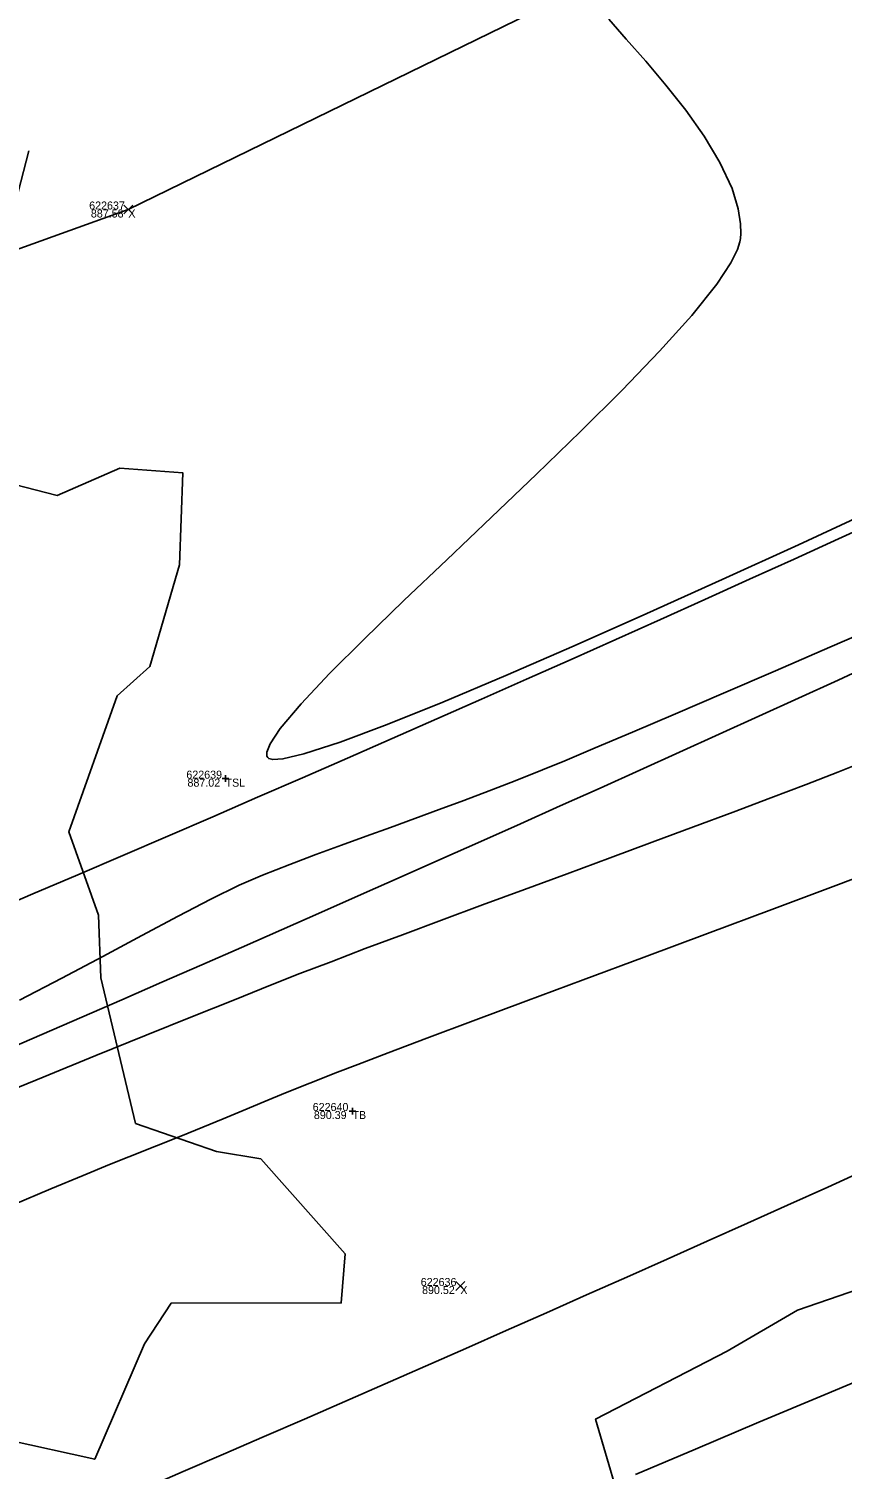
# Model space of a CAD drawing. Extents: x 1957117 to 1971063, y 701601 to 715861.
# Drawn here: x 1966848 to 1966883.5, y 709650.3 to 709713.3 of the extents above; entities that cross this region are included whole.
import ezdxf

# ---------------------------------------------------------------- set-up
doc = ezdxf.new("R2010")
doc.units = 0
for name, color, linetype in [('AP_X_Lights', 7, 'Continuous'), ('DT_X_Contour_Major', 7, 'Continuous'), ('DT_X_Contour_Minor', 7, 'Continuous'), ('DT_X_TIN_Hull', 7, 'Continuous'), ('GE_X_CL_20', 7, 'Continuous'), ('PV_P_Drive', 7, 'Continuous'), ('PV_P_Shoulder', 7, 'Continuous'), ('RS_Raster1', 7, 'Continuous'), ('RW_X_Esmt_RR', 7, 'Continuous'), ('SC_Scratch1', 7, 'Continuous'), ('SC_Shading5', 7, 'Continuous'), ('VG_X_Tree_Line_Rt', 7, 'Continuous')]:
    doc.layers.add(name, color=color, linetype=linetype)

msp = doc.modelspace()

# ---------------------------------------------------------------- linework, layer by layer
at = {"layer": 'AP_X_Lights'}
for p, q in [((1966852.126, 709705.24), (1966852.514, 709705.63)), ((1966852.126, 709705.63), (1966852.514, 709705.24)), ((1966866.651, 709658.161), (1966867.039, 709658.551)), ((1966866.651, 709658.551), (1966867.039, 709658.161))]:
    msp.add_line(p, q, dxfattribs=at)
at = {"layer": 'DT_X_Contour_Major'}
for points in [[(1966886.015, 709676.903), (1966883.272, 709675.878), (1966880.465, 709674.829), (1966877.65, 709673.778), (1966874.881, 709672.744), (1966872.215, 709671.747), (1966869.706, 709670.809), (1966867.411, 709669.95), (1966865.385, 709669.189), (1966863.684, 709668.548), (1966862.362, 709668.047), (1966861.476, 709667.707), (1966860.265, 709667.229), (1966859.201, 709666.801), (1966858.243, 709666.408), (1966857.348, 709666.036), (1966856.474, 709665.672), (1966855.579, 709665.3), (1966854.62, 709664.908), (1966853.556, 709664.481), (1966852.344, 709664.004), (1966851.494, 709663.664), (1966850.343, 709663.189), (1966848.927, 709662.6), (1966847.281, 709661.912)], [(1966886.015, 709676.903), (1966883.272, 709675.878), (1966880.465, 709674.829), (1966877.65, 709673.778), (1966874.881, 709672.744), (1966872.215, 709671.747), (1966869.706, 709670.809), (1966867.411, 709669.95), (1966865.385, 709669.189), (1966863.684, 709668.548), (1966862.362, 709668.047), (1966861.476, 709667.707), (1966860.265, 709667.229), (1966859.201, 709666.801), (1966858.243, 709666.408), (1966857.348, 709666.036), (1966856.474, 709665.672), (1966855.579, 709665.3), (1966854.62, 709664.908), (1966853.556, 709664.481), (1966852.344, 709664.004), (1966851.494, 709663.664), (1966850.343, 709663.189), (1966848.927, 709662.6), (1966847.281, 709661.912)], [(1966874.513, 709650.114), (1966877.128, 709651.225), (1966879.908, 709652.398), (1966882.809, 709653.615), (1966885.786, 709654.861)], [(1966874.513, 709650.114), (1966877.128, 709651.225), (1966879.908, 709652.398), (1966882.809, 709653.615), (1966885.786, 709654.861)]]:
    msp.add_lwpolyline(points, dxfattribs=at)
at = {"layer": 'DT_X_Contour_Minor'}
for points in [[(1966873.336, 709713.765), (1966874.103, 709712.889), (1966874.954, 709711.918), (1966875.838, 709710.873), (1966876.708, 709709.774), (1966877.512, 709708.641), (1966878.202, 709707.494), (1966878.73, 709706.353), (1966879.001, 709705.458), (1966879.1, 709704.804), (1966879.11, 709704.379), (1966879.097, 709704.17), (1966879.075, 709704.021), (1966878.972, 709703.686), (1966878.682, 709703.097), (1966878.064, 709702.165), (1966876.964, 709700.794), (1966875.563, 709699.236), (1966873.922, 709697.532), (1966872.107, 709695.725), (1966870.181, 709693.859), (1966868.208, 709691.977), (1966866.252, 709690.12), (1966864.377, 709688.333), (1966862.648, 709686.658), (1966861.128, 709685.138), (1966859.881, 709683.815), (1966858.971, 709682.734), (1966858.529, 709682.07), (1966858.385, 709681.705), (1966858.387, 709681.53), (1966858.418, 709681.464), (1966858.467, 709681.421), (1966858.64, 709681.377), (1966859.083, 709681.409), (1966859.993, 709681.625), (1966861.594, 709682.146), (1966863.646, 709682.915), (1966866.082, 709683.896), (1966868.833, 709685.055), (1966871.831, 709686.357), (1966875.009, 709687.767), (1966878.298, 709689.25), (1966881.63, 709690.773), (1966884.937, 709692.299)], [(1966873.336, 709713.765), (1966874.103, 709712.889), (1966874.954, 709711.918), (1966875.838, 709710.873), (1966876.708, 709709.774), (1966877.512, 709708.641), (1966878.202, 709707.494), (1966878.73, 709706.353), (1966879.001, 709705.458), (1966879.1, 709704.804), (1966879.11, 709704.379), (1966879.097, 709704.17), (1966879.075, 709704.021), (1966878.972, 709703.686), (1966878.682, 709703.097), (1966878.064, 709702.165), (1966876.964, 709700.794), (1966875.563, 709699.236), (1966873.922, 709697.532), (1966872.107, 709695.725), (1966870.181, 709693.859), (1966868.208, 709691.977), (1966866.252, 709690.12), (1966864.377, 709688.333), (1966862.648, 709686.658), (1966861.128, 709685.138), (1966859.881, 709683.815), (1966858.971, 709682.734), (1966858.529, 709682.07), (1966858.385, 709681.705), (1966858.387, 709681.53), (1966858.418, 709681.464), (1966858.467, 709681.421), (1966858.64, 709681.377), (1966859.083, 709681.409), (1966859.993, 709681.625), (1966861.594, 709682.146), (1966863.646, 709682.915), (1966866.082, 709683.896), (1966868.833, 709685.055), (1966871.831, 709686.357), (1966875.009, 709687.767), (1966878.298, 709689.25), (1966881.63, 709690.773), (1966884.937, 709692.299)], [(1966847.558, 709670.86), (1966849.411, 709671.819), (1966851.207, 709672.771), (1966852.913, 709673.686), (1966854.497, 709674.53), (1966855.925, 709675.272), (1966857.165, 709675.881), (1966858.184, 709676.325), (1966859.382, 709676.787), (1966860.53, 709677.22), (1966861.64, 709677.631), (1966862.723, 709678.027), (1966863.789, 709678.414), (1966864.849, 709678.799), (1966865.913, 709679.189), (1966866.994, 709679.59), (1966868.101, 709680.009), (1966869.245, 709680.453), (1966870.436, 709680.927), (1966871.415, 709681.33), (1966872.743, 709681.888), (1966874.374, 709682.58), (1966876.262, 709683.386), (1966878.362, 709684.288), (1966880.627, 709685.263), (1966883.011, 709686.293), (1966885.47, 709687.358)], [(1966847.558, 709670.86), (1966849.411, 709671.819), (1966851.207, 709672.771), (1966852.913, 709673.686), (1966854.497, 709674.53), (1966855.925, 709675.272), (1966857.165, 709675.881), (1966858.184, 709676.325), (1966859.382, 709676.787), (1966860.53, 709677.22), (1966861.64, 709677.631), (1966862.723, 709678.027), (1966863.789, 709678.414), (1966864.849, 709678.799), (1966865.913, 709679.189), (1966866.994, 709679.59), (1966868.101, 709680.009), (1966869.245, 709680.453), (1966870.436, 709680.927), (1966871.415, 709681.33), (1966872.743, 709681.888), (1966874.374, 709682.58), (1966876.262, 709683.386), (1966878.362, 709684.288), (1966880.627, 709685.263), (1966883.011, 709686.293), (1966885.47, 709687.358)], [(1966846.198, 709666.513), (1966848.591, 709667.488), (1966850.906, 709668.43), (1966853.103, 709669.321), (1966855.136, 709670.143), (1966856.964, 709670.878), (1966858.543, 709671.508), (1966859.83, 709672.016), (1966861.188, 709672.54), (1966862.688, 709673.11), (1966864.308, 709673.719), (1966866.026, 709674.358), (1966867.816, 709675.021), (1966869.656, 709675.701), (1966871.522, 709676.389), (1966873.392, 709677.078), (1966875.241, 709677.762), (1966877.046, 709678.431), (1966878.785, 709679.08), (1966880.432, 709679.701), (1966881.966, 709680.286), (1966883.362, 709680.828), (1966884.597, 709681.319)], [(1966846.198, 709666.513), (1966848.591, 709667.488), (1966850.906, 709668.43), (1966853.103, 709669.321), (1966855.136, 709670.143), (1966856.964, 709670.878), (1966858.543, 709671.508), (1966859.83, 709672.016), (1966861.188, 709672.54), (1966862.688, 709673.11), (1966864.308, 709673.719), (1966866.026, 709674.358), (1966867.816, 709675.021), (1966869.656, 709675.701), (1966871.522, 709676.389), (1966873.392, 709677.078), (1966875.241, 709677.762), (1966877.046, 709678.431), (1966878.785, 709679.08), (1966880.432, 709679.701), (1966881.966, 709680.286), (1966883.362, 709680.828), (1966884.597, 709681.319)]]:
    msp.add_lwpolyline(points, dxfattribs=at)
at = {"layer": 'DT_X_TIN_Hull'}
msp.add_lwpolyline([(1967144.933, 709873.844), (1967071.604, 709830.09), (1967031.673, 709803.572), (1966986.619, 709773.615), (1966955.682, 709756.803), (1966927.814, 709738.999), (1966897.447, 709727.452), (1966852.32, 709705.435), (1966803.426, 709687.834), (1966750.06, 709662.11), (1966705.312, 709644.884), (1966663.171, 709626.843)], dxfattribs=at)
at = {"layer": 'GE_X_CL_20'}
msp.add_arc((1966097.625, 711403.626), 1909.859, 292.487031, 307.269944, dxfattribs=at)
at = {"layer": 'PV_P_Drive'}
for p, q in [((1966856.427, 709680.544), (1966856.719, 709680.544)), ((1966856.573, 709680.69), (1966856.573, 709680.398)), ((1966856.573, 709680.544), (1966856.573, 709680.544)), ((1966861.979, 709666.009), (1966862.271, 709666.009)), ((1966862.125, 709666.155), (1966862.125, 709665.863)), ((1966862.125, 709666.009), (1966862.125, 709666.009))]:
    msp.add_line(p, q, dxfattribs=at)
at = {"layer": 'RW_X_Esmt_RR'}
for centre, radius, start, end in [((1966217.488, 711154.824), 1608.144, 291.792397, 311.285621), ((1966097.625, 711403.626), 1889.859, 292.487031, 307.269944), ((1966097.625, 711403.626), 1939.859, 292.487031, 307.269944)]:
    msp.add_arc(centre, radius, start, end, dxfattribs=at)
at = {"layer": 'SC_Shading5'}
for points in [[(1963589.678, 706586.994), (1963626.625, 706689.548), (1963651.76, 706746.832), (1963668.09, 706778.596), (1963682.768, 706805.402), (1963734.424, 706911.594), (1963826.849, 707116.717), (1963877.258, 707215.645), (1963964.981, 707354.472), (1964070.526, 707509.355), (1964132.574, 707601.994), (1964163.9, 707642.169), (1964191.2, 707685.167), (1964278.98, 707807.131), (1964326.11, 707874.364), (1964396.427, 707968.962), (1964508.519, 708133.679), (1964655.588, 708336.552), (1964745.319, 708429.172), (1964840.327, 708522.317), (1964988.178, 708660.245), (1965089.796, 708739.041), (1965251.743, 708835.216), (1965415.807, 708922.048), (1965866.2, 709149.38), (1966173.543, 709294.131), (1966283.627, 709338.196), (1966534.003, 709419.214), (1966689.084, 709471.266), (1967008.468, 709641.817), (1967166.677, 709750.124), (1967422.113, 709931.083), (1967818.707, 710198.831), (1968187.021, 710459.852), (1968360.589, 710592.493), (1968496.543, 710707.847), (1968606.427, 710809.378), (1968733.391, 710937.091), (1968807.28, 711025.4), (1968843.008, 711077.094), (1968863.233, 711106.099), (1968909.747, 711171.311), (1968974.133, 711279.559), (1969130.932, 711546.915), (1969247.433, 711744.686), (1969402.714, 712016.424), (1969505.287, 712191.789), (1969666.311, 712460.805), (1969771.586, 712639.896), (1969880.058, 712820.917), (1969964.994, 712955.706), (1969990.005, 713000.084), (1970030.065, 713068.479)], [(1963609.915, 706579.703), (1963646.615, 706681.572), (1963671.193, 706737.585), (1963687.092, 706768.511), (1963701.884, 706795.526), (1963753.906, 706902.469), (1963846.249, 707107.41), (1963895.973, 707204.994), (1963982.966, 707342.667), (1964088.35, 707497.312), (1964150.015, 707589.379), (1964181.502, 707629.761), (1964209.024, 707673.109), (1964296.517, 707794.674), (1964343.552, 707861.772), (1964413.958, 707956.489), (1964526.123, 708121.313), (1964672.104, 708322.686), (1964760.576, 708414.006), (1964855.195, 708506.77), (1965002.134, 708643.847), (1965101.925, 708721.226), (1965262.272, 708816.451), (1965425.685, 708902.939), (1965875.63, 709130.044), (1966182.13, 709274.398), (1966290.944, 709317.954), (1966540.737, 709398.785), (1966697.632, 709451.445), (1967019.644, 709623.399), (1967178.971, 709732.471), (1967434.35, 709913.39), (1967830.945, 710181.14), (1968199.774, 710442.525), (1968374.086, 710575.735), (1968510.806, 710691.739), (1968621.36, 710793.889), (1968749.296, 710922.58), (1968824.413, 711012.355), (1968860.678, 711064.827), (1968880.812, 711093.701), (1968927.778, 711159.547), (1968992.655, 711268.62), (1969149.476, 711536.015), (1969266.039, 711733.891), (1969421.336, 712005.657), (1969523.8, 712180.835), (1969684.812, 712449.831), (1969790.084, 712628.917), (1969898.385, 712809.653), (1969983.474, 712944.685), (1970008.657, 712989.367), (1970048.626, 713057.607)]]:
    msp.add_spline(points, degree=3, dxfattribs=at)
at = {"layer": 'VG_X_Tree_Line_Rt'}
for points in [[(1966847.974, 709708.007), (1966846.174, 709701.112)], [(1966846.428, 709693.647), (1966849.21, 709692.923), (1966851.953, 709694.119), (1966854.712, 709693.912), (1966854.557, 709689.888), (1966853.264, 709685.443), (1966851.838, 709684.17), (1966849.722, 709678.222), (1966851.02, 709674.573), (1966851.125, 709671.829), (1966852.637, 709665.467), (1966856.186, 709664.234), (1966858.117, 709663.916), (1966861.801, 709659.763), (1966861.636, 709657.62), (1966854.198, 709657.611), (1966853.023, 709655.833), (1966850.853, 709650.78), (1966847.021, 709651.636)], [(1966886.557, 709659.012), (1966888.956, 709656.326), (1966889.228, 709653.182), (1966887.621, 709650.535), (1966886.489, 709646.06), (1966885.273, 709642.335), (1966882.385, 709640.328), (1966878.157, 709643.836), (1966874.176, 709647.728), (1966872.757, 709652.534), (1966878.516, 709655.508), (1966881.586, 709657.306), (1966886.557, 709659.012)]]:
    msp.add_lwpolyline(points, dxfattribs=at)

# ---------------------------------------------------------------- texts
at = {"layer": 'PV_P_Shoulder'}
for s, p in [('887.58', (1966850.683, 709705.085)), ('887.02', (1966854.909, 709680.194)), ('890.39', (1966860.438, 709665.659)), ('890.52', (1966865.17, 709658.006))]:
    msp.add_text(s, height=0.35, dxfattribs=at).set_placement(p)
at = {"layer": 'RS_Raster1'}
for s, p in [('622637', (1966850.609, 709705.435)), ('622639', (1966854.859, 709680.544)), ('622640', (1966860.386, 709666.009)), ('622636', (1966865.112, 709658.356))]:
    msp.add_text(s, height=0.35, dxfattribs=at).set_placement(p)
at = {"layer": 'SC_Scratch1'}
for s, p in [('X', (1966852.32, 709705.085)), ('TSL', (1966856.573, 709680.194)), ('TB', (1966862.125, 709665.659)), ('X', (1966866.845, 709658.006))]:
    msp.add_text(s, height=0.35, dxfattribs=at).set_placement(p)

doc.saveas('drawing.dxf')
